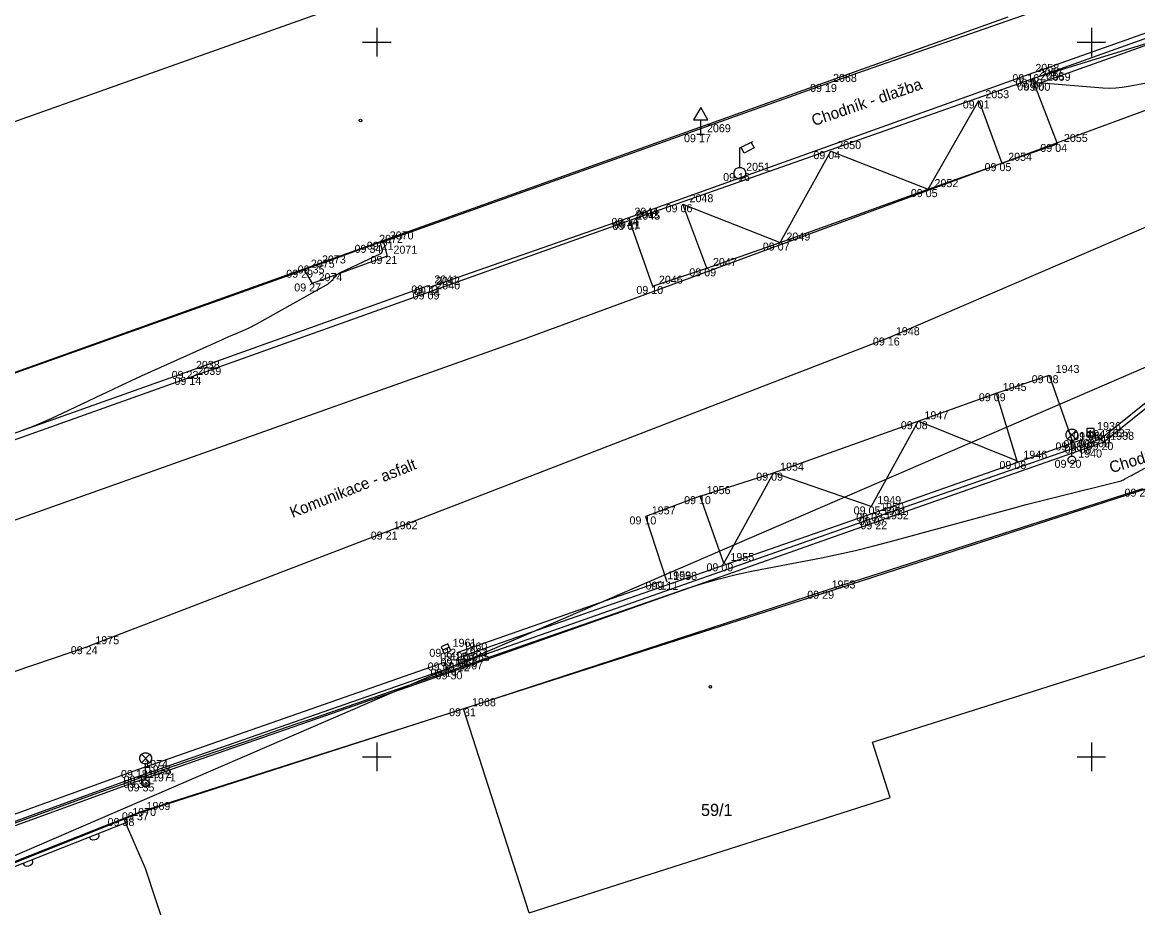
# Model space of a CAD drawing. Extents: x -703403 to -701924, y -1022520 to -1021856.
# Drawn here: x -702912.41 to -702873.38, y -1021980.28 to -1021949.31 of the extents above; entities that cross this region are included whole.
import ezdxf

# ---------------------------------------------------------------- set-up
doc = ezdxf.new("R2010")
doc.units = 0
for name, color, linetype in [('Ex_Major Contours', 7, 'Continuous'), ('Ex_Minor Contours', 7, 'Continuous'), ('Z_betonova_konstrukce', 7, 'Continuous'), ('Z_body', 7, 'Continuous'), ('Z_body_cisla', 7, 'Continuous'), ('Z_body_vysky_redukovane', 7, 'Continuous'), ('Z_budova', 7, 'Continuous'), ('Z_dopravni_znacky', 7, 'Continuous'), ('Z_hektometricka_sit', 7, 'Continuous'), ('Z_katastr_cisla_stavebni', 7, 'Continuous'), ('Z_katastr_hranice', 7, 'Continuous'), ('Z_katastr_vnitrni_kresba', 7, 'Continuous'), ('Z_katastr_znacky_budov', 7, 'Continuous'), ('Z_komunikace', 7, 'Continuous'), ('Z_komunikace_osa', 7, 'Continuous'), ('Z_obruba', 7, 'Continuous'), ('Z_ploty', 7, 'Continuous'), ('Z_ploty_znacky', 7, 'Continuous'), ('Z_popisy', 7, 'Continuous'), ('Z_site_kanalizace_znaky', 7, 'Continuous'), ('Z_site_vo_znaky', 7, 'Continuous'), ('Z_vdz13_plna', 7, 'Continuous'), ('Z_VDZ25_zluta', 7, 'Continuous'), ('Z_vstupy', 7, 'Continuous'), ('Z_zlabek', 7, 'Continuous')]:
    doc.layers.add(name, color=color, linetype=linetype)

# ---------------------------------------------------------------- blocks, each defined once
blk = doc.blocks.new('POINT_DISPLAY')
blk.add_line((0, 0), (0, 0))
blk = doc.blocks.new('Z13')
for p, q in [((0, 0.88), (0.45, 1.1)), ((0, 0.2), (0, 0.88)), ((0.15, 0.7), (0.05, 0.9)), ((0.5, 0.88), (0.15, 0.7)), ((0.4, 1.07), (0.5, 0.88)), ((-0.2, 0.05), (-0.15, 0.15)), ((-0.2, -0.05), (-0.2, 0.05)), ((-0.15, 0.15), (-0.05, 0.2)), ((-0.05, 0.2), (0.05, 0.2)), ((0.05, 0.2), (0.15, 0.15)), ((0.15, 0.15), (0.2, 0.05)), ((0.2, 0.05), (0.2, -0.05)), ((-0.15, -0.15), (-0.2, -0.05)), ((-0.05, -0.2), (-0.15, -0.15)), ((0.05, -0.2), (-0.05, -0.2)), ((0.15, -0.15), (0.05, -0.2)), ((0.2, -0.05), (0.15, -0.15))]:
    blk.add_line(p, q)
blk = doc.blocks.new('Z34')
for p, q in [((-0.2, 0.93), (-0.15, 1.02)), ((-0.2, 0.82), (-0.2, 0.93)), ((-0.15, 0.72), (-0.2, 0.82)), ((-0.15, 1.02), (-0.05, 1.07)), ((0.15, 0.72), (-0.15, 1.02)), ((0.15, 1.02), (-0.15, 0.72)), ((-0.05, 1.07), (0.05, 1.07)), ((0.05, 1.07), (0.15, 1.02)), ((0.15, 1.02), (0.2, 0.93)), ((0.2, 0.82), (0.15, 0.72)), ((0.2, 0.93), (0.2, 0.82)), ((-0.05, 0.68), (-0.15, 0.72)), ((0.05, 0.68), (-0.05, 0.68)), ((0, 0.13), (0, 0.68)), ((0.15, 0.72), (0.05, 0.68)), ((-0.13, 0.03), (-0.1, 0.08)), ((-0.13, -0.03), (-0.13, 0.03)), ((-0.1, 0.08), (-0.08, 0.1)), ((-0.08, 0.1), (-0.03, 0.13)), ((-0.03, 0.13), (0.03, 0.13)), ((0.03, 0.13), (0.08, 0.1)), ((0.08, 0.1), (0.1, 0.08)), ((0.1, 0.08), (0.13, 0.03)), ((0.13, 0.03), (0.13, -0.03)), ((-0.1, -0.08), (-0.13, -0.03)), ((-0.08, -0.1), (-0.1, -0.08)), ((-0.03, -0.13), (-0.08, -0.1)), ((0.03, -0.13), (-0.03, -0.13)), ((0.08, -0.1), (0.03, -0.13)), ((0.1, -0.08), (0.08, -0.1)), ((0.13, -0.03), (0.1, -0.08))]:
    blk.add_line(p, q)
blk = doc.blocks.new('Z46260')
for p, q in [((0.13, 0.13), (-0.13, 0.13)), ((-0.13, 0.13), (-0.13, -0.13)), ((0.13, 0), (-0.13, 0)), ((0.13, -0.13), (0.13, 0.13)), ((-0.13, -0.13), (0.13, -0.13))]:
    blk.add_line(p, q)
blk = doc.blocks.new('Z527')
for p, q in [((0, 0.93), (-0.25, 0.5)), ((0.25, 0.5), (0, 0.93)), ((-0.25, 0.5), (0.25, 0.5)), ((0, 0), (0, 0.5)), ((-0.13, 0), (0.13, 0))]:
    blk.add_line(p, q)
blk = doc.blocks.new('Z216')
for p, q in [((-0.17, 0), (-0.15, 0.1)), ((-0.15, 0.1), (-0.1, 0.15)), ((-0.1, 0.15), (-0.03, 0.17)), ((-0.03, 0.17), (0.03, 0.17)), ((0.03, 0.17), (0.1, 0.15)), ((0.1, 0.15), (0.15, 0.1)), ((0.15, 0.1), (0.17, 0))]:
    blk.add_line(p, q)

msp = doc.modelspace()

# ---------------------------------------------------------------- linework, layer by layer
at = {"layer": 'Ex_Major Contours'}
msp.add_lwpolyline([(-702871.469, -1021949.561), (-702877.036, -1021951.269), (-702877.05, -1021951.276), (-702877.058, -1021951.285), (-702877.059, -1021951.298), (-702877.055, -1021951.312), (-702877.025, -1021951.378), (-702877.016, -1021951.392), (-702877.005, -1021951.402), (-702876.991, -1021951.409), (-702876.974, -1021951.412), (-702876.845, -1021951.418), (-702876.818, -1021951.419), (-702876.79, -1021951.42), (-702876.763, -1021951.422), (-702876.735, -1021951.424), (-702874.6, -1021951.593), (-702874.373, -1021951.603), (-702874.147, -1021951.598), (-702873.922, -1021951.578), (-702873.698, -1021951.542), (-702872.694, -1021951.349)], dxfattribs=at)
at = {"layer": 'Ex_Minor Contours'}
for points in [[(-702899.887, -1021957.014), (-702899.819, -1021957.273), (-702899.815, -1021957.314), (-702899.823, -1021957.348), (-702899.844, -1021957.376), (-702899.878, -1021957.399), (-702901.287, -1021958.072), (-702901.335, -1021958.098), (-702901.38, -1021958.129), (-702901.422, -1021958.163), (-702901.46, -1021958.203), (-702901.608, -1021958.368), (-702901.646, -1021958.407), (-702901.687, -1021958.443), (-702901.731, -1021958.475), (-702901.778, -1021958.504), (-702904.213, -1021959.863), (-702904.309, -1021959.915), (-702904.407, -1021959.965), (-702904.507, -1021960.013), (-702904.607, -1021960.058), (-702905.011, -1021960.233), (-702905.112, -1021960.276), (-702905.213, -1021960.321), (-702905.314, -1021960.365), (-702905.414, -1021960.411), (-702908.249, -1021961.689), (-702908.597, -1021961.847), (-702908.943, -1021962.007), (-702909.289, -1021962.169), (-702909.633, -1021962.334), (-702911.01, -1021962.994), (-702911.356, -1021963.155), (-702911.705, -1021963.307), (-702912.058, -1021963.452), (-702912.414, -1021963.587)], [(-702916.451, -1021978.683), (-702909.467, -1021976.155), (-702908.865, -1021975.939), (-702908.262, -1021975.725), (-702907.659, -1021975.514), (-702907.054, -1021975.305), (-702904.635, -1021974.475), (-702904.03, -1021974.267), (-702903.425, -1021974.059), (-702902.821, -1021973.851), (-702902.216, -1021973.642), (-702897.435, -1021971.993), (-702897.419, -1021971.987), (-702897.403, -1021971.982), (-702897.387, -1021971.976), (-702897.371, -1021971.969), (-702897.308, -1021971.945), (-702897.292, -1021971.939), (-702897.276, -1021971.933), (-702897.26, -1021971.927), (-702897.244, -1021971.921), (-702889.185, -1021969.128), (-702888.607, -1021968.939), (-702888.023, -1021968.771), (-702887.433, -1021968.623), (-702886.837, -1021968.497), (-702884.444, -1021968.033), (-702883.847, -1021967.912), (-702883.252, -1021967.779), (-702882.66, -1021967.636), (-702882.071, -1021967.481), (-702877.649, -1021966.278), (-702877.277, -1021966.178), (-702876.905, -1021966.08), (-702876.532, -1021965.984), (-702876.158, -1021965.89), (-702874.004, -1021965.354), (-702873.961, -1021965.341), (-702873.918, -1021965.326), (-702873.876, -1021965.308), (-702873.836, -1021965.287), (-702873.676, -1021965.199), (-702873.636, -1021965.176), (-702873.596, -1021965.154), (-702873.556, -1021965.132), (-702873.515, -1021965.111), (-702872.791, -1021964.717)]]:
    msp.add_lwpolyline(points, dxfattribs=at)
at = {"layer": 'Z_betonova_konstrukce'}
for p, q in [((-702899.77, -1021956.98), (-702899.64, -1021957.48)), ((-702899.64, -1021957.48), (-702902.26, -1021958.44)), ((-702902.54, -1021957.96), (-702902.26, -1021958.44))]:
    msp.add_line(p, q, dxfattribs=at)
at = {"layer": 'Z_budova'}
for p, q in [((-702870.91, -1021946.8), (-702884.26, -1021951.46)), ((-702884.26, -1021951.46), (-702899.77, -1021956.98)), ((-702899.77, -1021956.98), (-702900.15, -1021957.09)), ((-702902.14, -1021957.81), (-702902.54, -1021957.96)), ((-702920.92, -1021964.52), (-702902.54, -1021957.96)), ((-702873.21, -1021965.62), (-702884.31, -1021969.19)), ((-702884.31, -1021969.19), (-702896.89, -1021973.3)), ((-702896.89, -1021973.3), (-702908.29, -1021976.94)), ((-702908.29, -1021976.94), (-702908.79, -1021977.14)), ((-702908.79, -1021977.14), (-702908.73, -1021977.28))]:
    msp.add_line(p, q, dxfattribs=at)
at = {"layer": 'Z_hektometricka_sit'}
for p, q in [((-702900, -1021949.5), (-702900, -1021950.5)), ((-702875, -1021949.5), (-702875, -1021950.5)), ((-702900.5, -1021950), (-702899.5, -1021950)), ((-702875.5, -1021950), (-702874.5, -1021950)), ((-702900, -1021974.5), (-702900, -1021975.5)), ((-702875, -1021974.5), (-702875, -1021975.5)), ((-702900.5, -1021975), (-702899.5, -1021975)), ((-702875.5, -1021975), (-702874.5, -1021975))]:
    msp.add_line(p, q, dxfattribs=at)
at = {"layer": 'Z_katastr_hranice'}
for p, q in [((-702894.96, -1021960.43), (-702861.37, -1021948.05)), ((-702919.26, -1021963.9), (-702877.91, -1021949.11)), ((-702859.3, -1021955.41), (-702919.56, -1021981.43)), ((-702938.33, -1021975.83), (-702894.96, -1021960.43)), ((-702862.21, -1021962.11), (-702884.25, -1021969.24)), ((-702884.25, -1021969.24), (-702896.97, -1021973.32)), ((-702896.97, -1021973.32), (-702908.32, -1021976.97)), ((-702908.32, -1021976.97), (-702908.85, -1021977.18)), ((-702919.56, -1021981.43), (-702908.85, -1021977.18)), ((-702908.85, -1021977.18), (-702908.11, -1021978.9)), ((-702908.11, -1021978.9), (-702906.98, -1021982.29))]:
    msp.add_line(p, q, dxfattribs=at)
at = {"layer": 'Z_katastr_vnitrni_kresba'}
for p, q in [((-702896.57, -1021947.06), (-702922.01, -1021956.1)), ((-702882.66, -1021974.49), (-702859.63, -1021967.18)), ((-702894.67, -1021980.46), (-702896.97, -1021973.32)), ((-702882.04, -1021976.42), (-702882.66, -1021974.49)), ((-702894.67, -1021980.46), (-702882.04, -1021976.42))]:
    msp.add_line(p, q, dxfattribs=at)
at = {"layer": 'Z_katastr_znacky_budov'}
for centre in [(-702900.572, -1021952.74), (-702888.332, -1021972.55)]:
    msp.add_circle(centre, 0.0437, dxfattribs=at)
at = {"layer": 'Z_komunikace'}
for p, q in [((-702877.07, -1021951.28), (-702869.85, -1021948.71)), ((-702891.17, -1021956.24), (-702877.07, -1021951.28)), ((-702898.14, -1021958.72), (-702891.17, -1021956.24)), ((-702906.5, -1021961.71), (-702898.14, -1021958.72)), ((-702869.5, -1021959.72), (-702874.68, -1021963.89)), ((-702919.31, -1021966.26), (-702906.5, -1021961.71)), ((-702875.33, -1021964.11), (-702882.53, -1021966.62)), ((-702874.68, -1021963.89), (-702875.33, -1021964.11)), ((-702882.53, -1021966.62), (-702897.11, -1021971.73)), ((-702897.54, -1021971.92), (-702908.28, -1021975.66)), ((-702897.11, -1021971.73), (-702897.54, -1021971.92)), ((-702908.28, -1021975.66), (-702920.18, -1021980))]:
    msp.add_line(p, q, dxfattribs=at)
at = {"layer": 'Z_komunikace_osa'}
for p, q in [((-702871.3, -1021955.7), (-702882.06, -1021960.33)), ((-702882.06, -1021960.33), (-702899.63, -1021967.12)), ((-702899.63, -1021967.12), (-702910.08, -1021971.13)), ((-702922.53, -1021975.34), (-702910.08, -1021971.13))]:
    msp.add_line(p, q, dxfattribs=at)
at = {"layer": 'Z_obruba'}
for p, q in [((-702877.18, -1021951.12), (-702870.23, -1021948.65)), ((-702891.21, -1021956.15), (-702877.18, -1021951.12)), ((-702898.16, -1021958.57), (-702891.21, -1021956.15)), ((-702906.55, -1021961.5), (-702898.21, -1021958.51)), ((-702898.21, -1021958.51), (-702898.16, -1021958.57)), ((-702869.43, -1021959.85), (-702874.56, -1021963.99)), ((-702919.42, -1021966.06), (-702906.55, -1021961.5)), ((-702874.56, -1021963.99), (-702882.45, -1021966.76)), ((-702882.45, -1021966.76), (-702897.34, -1021972.01)), ((-702897.34, -1021972.01), (-702908.24, -1021975.81)), ((-702908.24, -1021975.81), (-702920.14, -1021980.12))]:
    msp.add_line(p, q, dxfattribs=at)
at = {"layer": 'Z_ploty'}
for p, q in [((-702908.79, -1021977.14), (-702919.56, -1021981.39)), ((-702908.73, -1021977.28), (-702919.37, -1021981.48))]:
    msp.add_line(p, q, dxfattribs=at)
at = {"layer": 'Z_vdz13_plna'}
for p, q in [((-702876.18, -1021953.56), (-702877.01, -1021951.41)), ((-702880.71, -1021955.14), (-702878.94, -1021952.04)), ((-702878.94, -1021952.04), (-702878.13, -1021954.23)), ((-702878.13, -1021954.23), (-702876.18, -1021953.56)), ((-702885.89, -1021957.01), (-702884.12, -1021953.81)), ((-702884.12, -1021953.81), (-702880.71, -1021955.14)), ((-702880.71, -1021955.14), (-702878.13, -1021954.23)), ((-702885.89, -1021957.01), (-702880.71, -1021955.14)), ((-702888.46, -1021957.91), (-702889.29, -1021955.67)), ((-702889.29, -1021955.67), (-702885.89, -1021957.01)), ((-702891.15, -1021956.29), (-702890.36, -1021958.53)), ((-702888.46, -1021957.91), (-702885.89, -1021957.01)), ((-702890.36, -1021958.53), (-702888.46, -1021957.91)), ((-702878.33, -1021962.28), (-702876.48, -1021961.65)), ((-702876.48, -1021961.65), (-702875.65, -1021964)), ((-702881.06, -1021963.26), (-702878.33, -1021962.28)), ((-702878.33, -1021962.28), (-702877.61, -1021964.65)), ((-702886.12, -1021965.06), (-702881.06, -1021963.26)), ((-702881.06, -1021963.26), (-702882.71, -1021966.24)), ((-702877.61, -1021964.65), (-702881.06, -1021963.26)), ((-702888.69, -1021965.88), (-702886.12, -1021965.06)), ((-702886.12, -1021965.06), (-702887.86, -1021968.23)), ((-702882.71, -1021966.24), (-702886.12, -1021965.06)), ((-702888.69, -1021965.88), (-702890.6, -1021966.59)), ((-702887.86, -1021968.23), (-702888.69, -1021965.88)), ((-702890.6, -1021966.59), (-702889.86, -1021968.88))]:
    msp.add_line(p, q, dxfattribs=at)
at = {"layer": 'Z_VDZ25_zluta'}
for p, q in [((-702876.79, -1021951.42), (-702869.95, -1021948.99)), ((-702890.06, -1021968.87), (-702897.2, -1021971.36))]:
    msp.add_line(p, q, dxfattribs=at)
at = {"layer": 'Z_vstupy'}
msp.add_line((-702902.14, -1021957.81), (-702900.15, -1021957.09), dxfattribs=at)
at = {"layer": 'Z_zlabek'}
for p, q in [((-702875.37, -1021963.92), (-702882.62, -1021966.48)), ((-702875.37, -1021963.92), (-702875.33, -1021964.11)), ((-702882.62, -1021966.48), (-702897.19, -1021971.55)), ((-702897.19, -1021971.55), (-702897.11, -1021971.73)), ((-702897.64, -1021971.7), (-702908.37, -1021975.46)), ((-702897.64, -1021971.7), (-702897.54, -1021971.92)), ((-702908.37, -1021975.46), (-702920.19, -1021979.71))]:
    msp.add_line(p, q, dxfattribs=at)

# ---------------------------------------------------------------- block references
at = {"layer": 'Z_body'}
for p in [(-702877.18, -1021951.12), (-702884.26, -1021951.46), (-702877.07, -1021951.28), (-702877.01, -1021951.41), (-702876.79, -1021951.42), (-702878.94, -1021952.04), (-702888.67, -1021953.22), (-702876.18, -1021953.56), (-702884.12, -1021953.81), (-702878.13, -1021954.23), (-702887.3, -1021954.58), (-702880.71, -1021955.14), (-702889.29, -1021955.67), (-702891.21, -1021956.15), (-702891.17, -1021956.24), (-702891.15, -1021956.29), (-702900.15, -1021957.09), (-702899.77, -1021956.98), (-702885.89, -1021957.01), (-702899.64, -1021957.48), (-702902.14, -1021957.81), (-702902.54, -1021957.96), (-702888.46, -1021957.91), (-702902.26, -1021958.44), (-702898.21, -1021958.51), (-702898.16, -1021958.57), (-702890.36, -1021958.53), (-702898.14, -1021958.72), (-702882.06, -1021960.33), (-702906.55, -1021961.5), (-702906.5, -1021961.71), (-702876.48, -1021961.65), (-702878.33, -1021962.28), (-702881.06, -1021963.26), (-702875.03, -1021963.64), (-702875.65, -1021964), (-702875.37, -1021963.92), (-702875.33, -1021964.11), (-702874.68, -1021963.89), (-702874.56, -1021963.99), (-702877.61, -1021964.65), (-702875.68, -1021964.61), (-702886.12, -1021965.06), (-702888.69, -1021965.88), (-702882.71, -1021966.24), (-702882.62, -1021966.48), (-702890.6, -1021966.59), (-702882.53, -1021966.62), (-702882.45, -1021966.76), (-702899.63, -1021967.12), (-702887.86, -1021968.23), (-702890.06, -1021968.87), (-702889.86, -1021968.88), (-702884.31, -1021969.19), (-702910.08, -1021971.13), (-702897.58, -1021971.22), (-702897.2, -1021971.36), (-702897.19, -1021971.55), (-702897.64, -1021971.7), (-702897.54, -1021971.92), (-702897.11, -1021971.73), (-702897.34, -1021972.01), (-702896.89, -1021973.3), (-702908.37, -1021975.46), (-702908.28, -1021975.66), (-702908.24, -1021975.81), (-702908.09, -1021975.93), (-702908.29, -1021976.94), (-702908.79, -1021977.14)]:
    msp.add_blockref('POINT_DISPLAY', p, dxfattribs=at)
at = {"layer": 'Z_dopravni_znacky'}
msp.add_blockref('Z527', (-702888.67, -1021953.22), dxfattribs=at)
at = {"layer": 'Z_ploty_znacky', "rotation": -158.5}
for p in [(-702909.9, -1021977.74), (-702912.22, -1021978.66)]:
    msp.add_blockref('Z216', p, dxfattribs=at)
at = {"layer": 'Z_site_kanalizace_znaky'}
msp.add_blockref('Z46260', (-702875.03, -1021963.64), dxfattribs=at)
at = {"layer": 'Z_site_kanalizace_znaky', "rotation": 23.399999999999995}
msp.add_blockref('Z46260', (-702897.58, -1021971.22), dxfattribs=at)
at = {"layer": 'Z_site_vo_znaky'}
for name, p in [('Z13', (-702887.3, -1021954.58)), ('Z34', (-702875.68, -1021964.61)), ('Z34', (-702908.09, -1021975.93))]:
    msp.add_blockref(name, p, dxfattribs=at)

# ---------------------------------------------------------------- texts
at = {"layer": 'Z_body_cisla'}
for s, p in [('2058', (-702876.96, -1021951.04)), ('2068', (-702884.04, -1021951.39)), ('2057', (-702876.84, -1021951.2)), ('2056', (-702876.79, -1021951.33)), ('2059', (-702876.56, -1021951.35)), ('2053', (-702878.71, -1021951.96)), ('2069', (-702888.45, -1021953.15)), ('2055', (-702875.96, -1021953.49)), ('2050', (-702883.89, -1021953.74)), ('2054', (-702877.91, -1021954.15)), ('2051', (-702887.08, -1021954.5)), ('2052', (-702880.49, -1021955.07)), ('2048', (-702889.06, -1021955.6)), ('2044', (-702890.99, -1021956.07)), ('2043', (-702890.95, -1021956.16)), ('2045', (-702890.92, -1021956.21)), ('2072', (-702899.92, -1021957.02)), ('2070', (-702899.55, -1021956.9)), ('2049', (-702885.67, -1021956.94)), ('2071', (-702899.42, -1021957.4)), ('2073', (-702901.92, -1021957.74)), ('2075', (-702902.31, -1021957.89)), ('2047', (-702888.24, -1021957.83)), ('2074', (-702902.04, -1021958.36)), ('2041', (-702897.99, -1021958.44)), ('2042', (-702897.93, -1021958.49)), ('2046', (-702890.13, -1021958.45)), ('2040', (-702897.92, -1021958.65)), ('1948', (-702881.84, -1021960.25)), ('2038', (-702906.33, -1021961.43)), ('2039', (-702906.28, -1021961.64)), ('1943', (-702876.25, -1021961.57)), ('1945', (-702878.1, -1021962.2)), ('1947', (-702880.84, -1021963.19)), ('1936', (-702874.8, -1021963.57)), ('1944', (-702875.42, -1021963.93)), ('1942', (-702875.14, -1021963.85)), ('1941', (-702875.1, -1021964.03)), ('1937', (-702874.46, -1021963.82)), ('1938', (-702874.34, -1021963.91)), ('1946', (-702877.38, -1021964.57)), ('1940', (-702875.46, -1021964.53)), ('1954', (-702885.89, -1021964.99)), ('1956', (-702888.46, -1021965.81)), ('1949', (-702882.49, -1021966.16)), ('1957', (-702890.38, -1021966.52)), ('1950', (-702882.39, -1021966.4)), ('1951', (-702882.3, -1021966.54)), ('1952', (-702882.22, -1021966.69)), ('1962', (-702899.41, -1021967.04)), ('1955', (-702887.63, -1021968.15)), ('1959', (-702889.84, -1021968.79)), ('1958', (-702889.63, -1021968.81)), ('1953', (-702884.09, -1021969.11)), ('1975', (-702909.85, -1021971.06)), ('1961', (-702897.35, -1021971.15)), ('1960', (-702896.97, -1021971.28)), ('1964', (-702897.42, -1021971.62)), ('1966', (-702897.31, -1021971.85)), ('1963', (-702896.96, -1021971.48)), ('1965', (-702896.88, -1021971.65)), ('1967', (-702897.12, -1021971.94)), ('1968', (-702896.67, -1021973.23)), ('1974', (-702908.14, -1021975.39)), ('1973', (-702908.05, -1021975.58)), ('1972', (-702908.01, -1021975.74)), ('1971', (-702907.87, -1021975.86)), ('1969', (-702908.06, -1021976.86)), ('1970', (-702908.56, -1021977.07))]:
    msp.add_text(s, height=0.28, dxfattribs=at).set_placement(p)
at = {"layer": 'Z_body_vysky_redukovane'}
for s, p in [('09 16', (-702877.763, -1021951.4)), ('09 19', (-702884.843, -1021951.74)), ('09 00', (-702877.653, -1021951.56)), ('09 00', (-702877.593, -1021951.69)), ('09 00', (-702877.373, -1021951.7)), ('09 01', (-702879.5, -1021952.32)), ('09 17', (-702889.253, -1021953.5)), ('09 04', (-702876.787, -1021953.84)), ('09 04', (-702884.727, -1021954.09)), ('09 05', (-702878.737, -1021954.51)), ('09 16', (-702887.883, -1021954.86)), ('09 05', (-702881.317, -1021955.42)), ('09 06', (-702889.897, -1021955.95)), ('09 14', (-702891.793, -1021956.43)), ('09 07', (-702891.757, -1021956.57)), ('09 11', (-702891.707, -1021956.52)), ('09 34', (-702900.78, -1021957.37)), ('09 21', (-702900.353, -1021957.26)), ('09 07', (-702886.497, -1021957.29)), ('09 21', (-702900.223, -1021957.76)), ('09 35', (-702902.77, -1021958.09)), ('09 09', (-702889.067, -1021958.19)), ('09 29', (-702903.17, -1021958.24)), ('09 27', (-702902.89, -1021958.72)), ('09 13', (-702898.793, -1021958.79)), ('09 11', (-702898.697, -1021958.85)), ('09 10', (-702890.92, -1021958.81)), ('09 09', (-702898.747, -1021959)), ('09 16', (-702882.643, -1021960.61)), ('09 23', (-702907.18, -1021961.78)), ('09 14', (-702907.083, -1021961.99)), ('09 08', (-702877.087, -1021961.93)), ('09 09', (-702878.937, -1021962.56)), ('09 08', (-702881.667, -1021963.54)), ('09 06', (-702875.637, -1021963.92)), ('09 08', (-702876.257, -1021964.28)), ('09 06', (-702875.977, -1021964.2)), ('09 08', (-702875.937, -1021964.39)), ('09 08', (-702875.287, -1021964.17)), ('09 20', (-702875.167, -1021964.27)), ('09 08', (-702878.217, -1021964.93)), ('09 20', (-702876.287, -1021964.89)), ('09 09', (-702886.727, -1021965.34)), ('09 27', (-702873.84, -1021965.9)), ('09 10', (-702889.25, -1021966.16)), ('09 05', (-702883.317, -1021966.52)), ('09 03', (-702883.227, -1021966.76)), ('09 10', (-702891.16, -1021966.87)), ('09 07', (-702883.137, -1021966.9)), ('09 22', (-702883.08, -1021967.04)), ('09 21', (-702900.213, -1021967.4)), ('09 09', (-702888.467, -1021968.51)), ('09 11', (-702890.597, -1021969.15)), ('09 11', (-702890.397, -1021969.16)), ('09 29', (-702884.94, -1021969.47)), ('09 24', (-702910.71, -1021971.41)), ('09 12', (-702898.163, -1021971.5)), ('09 12', (-702897.783, -1021971.64)), ('09 12', (-702897.773, -1021971.83)), ('09 13', (-702898.223, -1021971.98)), ('09 14', (-702898.123, -1021972.2)), ('09 12', (-702897.693, -1021972.01)), ('09 30', (-702897.947, -1021972.29)), ('09 31', (-702897.473, -1021973.58)), ('09 18', (-702908.953, -1021975.74)), ('09 34', (-702908.87, -1021976.09)), ('09 19', (-702908.863, -1021975.94)), ('09 35', (-702908.72, -1021976.21)), ('09 37', (-702908.92, -1021977.22)), ('09 38', (-702909.42, -1021977.42))]:
    msp.add_text(s, height=0.28, dxfattribs=at).set_placement(p)
at = {"layer": 'Z_katastr_cisla_stavebni'}
msp.add_text('59/1', height=0.425, dxfattribs=at).set_placement((-702888.659, -1021977.07))
at = {"layer": 'Z_popisy'}
for s, rotation, p in [('Chodník - dlažba', 18.9, (-702884.71, -1021952.94)), ('Chodník - zámk. dlažba', 17.1, (-702874.3, -1021965.08)), ('Komunikace - asfalt', 21.6, (-702902.95, -1021966.65))]:
    msp.add_text(s, height=0.4, rotation=rotation, dxfattribs=at).set_placement(p)

doc.saveas('drawing.dxf')
